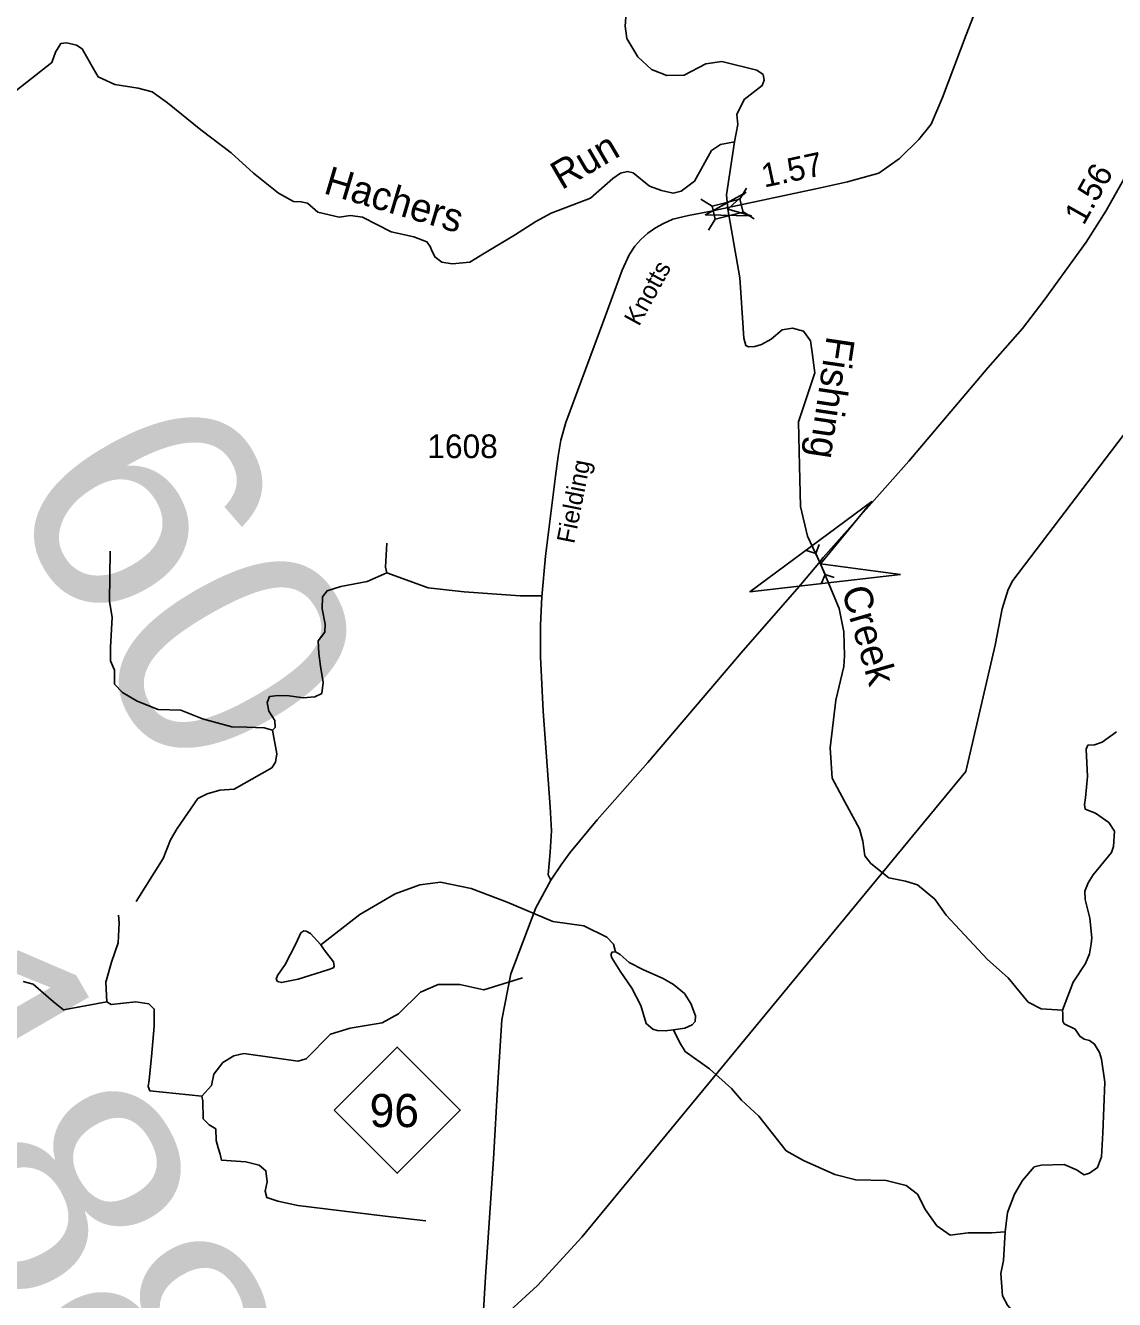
# Model space of a CAD drawing. Extents: x 2056842 to 2160602, y 826753 to 1016856.
# Drawn here: x 2118107 to 2123856, y 910695 to 917423 of the extents above; entities that cross this region are included whole.
import ezdxf

# ---------------------------------------------------------------- set-up
doc = ezdxf.new("R2010")
doc.units = 0
for name, color, linetype in [('Exist Hydrographic Creek Single Shore', 7, 'Continuous'), ('Exist Hydrographic Creek Single Shore Label', 7, 'Continuous'), ('Exist Hydrographic Misc Water Feature', 7, 'Continuous'), ('Exist Road Non-System Type 51', 7, 'Continuous'), ('Exist Road Primary NC Attributed', 7, 'Continuous'), ('Exist Road Primary NC Service Mileage Hundredths English Label', 7, 'Continuous'), ('Exist Road Primary NC Shield CELL', 7, 'Continuous'), ('Exist Road Primary NC Shield Number Label', 7, 'Continuous'), ('Exist Road Secondary Mileage Hundredths English Label', 7, 'Continuous'), ('Exist Road Secondary Structure Culvert Attributed CELL', 7, 'Continuous'), ('Exist Road Secondary Structure Culvert CELL', 7, 'Continuous'), ('Exist Road Secondary Structure Standard Bridge Attributed CELL', 7, 'Continuous'), ('Exist Road Secondary Structure Standard Bridge CELL', 7, 'Continuous'), ('Exist Road Secondary Structure Standard Bridge Number Label', 7, 'Continuous'), ('Exist Road Secondary Type 51 Attributed', 7, 'Continuous'), ('Exist Road Secondary Type 51 Label', 7, 'Continuous'), ('Exist Road Secondary Type 51 Number Label', 7, 'Continuous'), ('Exist Utilities Telephone Line', 7, 'Continuous')]:
    doc.layers.add(name, color=color, linetype=linetype)

msp = doc.modelspace()

# ---------------------------------------------------------------- linework, layer by layer
at = {"layer": 'Exist Hydrographic Creek Single Shore'}
for points in [[(2121275.6, 917466.6), (2121271.8, 917419.2), (2121280.6, 917354.6), (2121338.9, 917257), (2121412.3, 917191.1), (2121492.1, 917159.5), (2121583.3, 917160.7), (2121698.8, 917221), (2121782.4, 917233.7), (2121967.3, 917186.8), (2122000.2, 917164), (2122006.6, 917133.6), (2121996.4, 917105.7), (2121900.9, 917032.9), (2121862.2, 916953.1), (2121867.3, 916899.9), (2121849.5, 916808.7)], [(2118031.7, 917058.7), (2118246, 917227.3), (2118265, 917283.1), (2118292.9, 917327.4), (2118325.8, 917331.2), (2118376.5, 917318.5), (2118405.6, 917299.5), (2118466.4, 917194.3), (2118490.5, 917152.5), (2118577.9, 917112), (2118700.8, 917092.8), (2118774.9, 917073.2), (2118857.1, 917015.1), (2119031.9, 916871.9), (2119192.8, 916750.3), (2119310.6, 916642.6), (2119442.5, 916537.9), (2119521.1, 916493.5), (2119561.6, 916491), (2119595.8, 916484.7), (2119650.2, 916436.5), (2119763, 916411.2), (2119822.5, 916420), (2119886.5, 916411.2), (2120037.2, 916332.6), (2120156.2, 916307.2), (2120225.9, 916280.6), (2120243.6, 916256.5), (2120250, 916238.8), (2120267.7, 916200.8), (2120304.4, 916172.9), (2120358.9, 916165.3), (2120451.6, 916172.9), (2120530.1, 916221.1), (2120688.4, 916316.1), (2120801.2, 916388.3), (2120881, 916431.4), (2121090.2, 916510.5), (2121206.7, 916615.7), (2121247.2, 916643.6), (2121285.2, 916652.4), (2121314.4, 916644.8), (2121400.4, 916573.9), (2121463.7, 916552.3), (2121525.8, 916537.1), (2121568.8, 916548.5), (2121638.5, 916601.8), (2121728.4, 916762.7), (2121776.5, 916794.4), (2121849.5, 916808.7)], [(2121849.5, 916808.7), (2121807.7, 916528.6), (2121814.1, 916452.9), (2121877.9, 916089.8), (2121891.8, 915879.4), (2121899.4, 915771.7), (2121909.5, 915732.4), (2121923.4, 915726.1), (2121956.4, 915727.2), (2121991.8, 915738.7), (2122042.5, 915766.6), (2122100.8, 915816), (2122155.2, 915824.9), (2122214, 915808.5), (2122250.2, 915757.7), (2122260.4, 915696.4), (2122273, 915588.7), (2122188.2, 915330.2), (2122193.2, 915098.5), (2122198.3, 914883), (2122234.9, 914726.6), (2122303.2, 914579.3), (2122402.5, 914343.5), (2122427.2, 914221.6), (2122429.8, 914093.6), (2122426, 914037.6), (2122384.6, 913859.6), (2122354.3, 913608), (2122364.5, 913448.3), (2122431.6, 913322.9), (2122510.1, 913180.9), (2122526.6, 913115.5), (2122538, 913038.2), (2122568.4, 912997.7), (2122664.6, 912921.7), (2122752, 912903.9), (2122815.3, 912884.9), (2122906.5, 912810.1), (2122966.3, 912724.7), (2123185.4, 912491.5), (2123294.2, 912393.6), (2123400.6, 912265.6), (2123467.7, 912230.1), (2123581.7, 912223.8)], [(2123581.7, 912223.8), (2123583, 912202.2), (2123582.1, 912165), (2123590, 912151.1), (2123648.1, 912123.3), (2123672.3, 912085.4), (2123696.2, 912069.5), (2123724.3, 912063.6), (2123750.5, 912043.7), (2123776.8, 911999.9), (2123786.9, 911963.9), (2123804.1, 911843.7), (2123794, 911575.8), (2123786.4, 911449.1), (2123766.1, 911392), (2123724.4, 911361.6), (2123695.2, 911352.8), (2123654.7, 911379.4), (2123590.1, 911407.3), (2123468.5, 911404.7), (2123431.8, 911395.8), (2123369.8, 911323.1), (2123328.1, 911252.1), (2123291.3, 911154.6), (2123278.7, 911051.9)], [(2123278.7, 911051.9), (2123269.7, 910901.7), (2123255.8, 910831.8), (2123264.5, 910713.8), (2123290.8, 910666), (2123357.1, 910588.2), (2123437.3, 910534.7), (2123501.3, 910518.9), (2123545.1, 910541), (2123576.8, 910585.3), (2123597, 910593.4), (2123626.8, 910575.4), (2123690, 910513.1)]]:
    msp.add_lwpolyline(points, dxfattribs=at)
at = {"layer": 'Exist Hydrographic Misc Water Feature'}
for points in [[(2123866.2, 913692.2), (2123790.2, 913637.7), (2123749.7, 913625), (2123715.5, 913622.5), (2123705.4, 913600.9), (2123712.2, 913457.4), (2123702.7, 913345.3), (2123697, 913309.4), (2123701.1, 913285.3), (2123755.1, 913263.5), (2123825.3, 913213.9), (2123855.5, 913167.9)], [(2123855.5, 913167.9), (2123849.9, 913088), (2123840.1, 913056.1), (2123742.5, 912937.7), (2123716.6, 912895.5), (2123699, 912851.3), (2123701, 912807.3), (2123725.6, 912709.7), (2123735.9, 912605.8), (2123732.3, 912573.7), (2123723.6, 912520.3), (2123703.3, 912469.6), (2123637.5, 912370.8), (2123581.7, 912223.8)], [(2119666.4, 912568.7), (2119872.3, 912728.7), (2120057.7, 912837.4), (2120188.8, 912885.5), (2120297.4, 912898.5), (2120460.1, 912866.5), (2120648.8, 912793), (2120890.7, 912691.7), (2121054.1, 912668.8), (2121175.7, 912609.3), (2121211.2, 912571.3), (2121221.5, 912531.6)], [(2119666.4, 912568.7), (2119611.9, 912628.3), (2119587.8, 912641), (2119576.4, 912642.2), (2119561.2, 912632.1), (2119533.4, 912573.8), (2119477.6, 912464.8), (2119437.1, 912406.5), (2119429.5, 912386.2), (2119437.1, 912374.8), (2119458.6, 912368.5), (2119546, 912386.2), (2119703.1, 912435.7), (2119732.2, 912447.1), (2119736, 912455.9), (2119732.2, 912478.7), (2119684.1, 912542.1), (2119666.4, 912568.7)], [(2121221.5, 912531.6), (2121203.8, 912530.3), (2121197.5, 912517.7), (2121201.3, 912499.9), (2121246.9, 912428.9), (2121307.7, 912339), (2121354.5, 912247.7), (2121383.7, 912152.7), (2121419.1, 912122.3), (2121441.9, 912115.9), (2121483.7, 912113.4), (2121526.8, 912118.5)], [(2121221.5, 912531.6), (2121246.9, 912516.4), (2121293.7, 912474.6), (2121368.5, 912436.5), (2121473.6, 912390.9), (2121528, 912358), (2121585, 912311.1), (2121619.2, 912257.9), (2121644.6, 912193.2), (2121642, 912164.1), (2121625.6, 912145.1), (2121587.6, 912128.6), (2121526.8, 912118.5)], [(2121526.8, 912118.5), (2121559.1, 912054.2), (2121589.2, 912004.4), (2121717.6, 911913), (2121834.1, 911809.5), (2121886.1, 911747.8), (2121978.4, 911664.1), (2122121.5, 911480.8), (2122213.4, 911429.1), (2122379.9, 911355.9), (2122490, 911326.4), (2122650, 911323.1), (2122756, 911297.6), (2122815.1, 911252.1), (2122858.7, 911168.1), (2122917.7, 911083.6), (2122987.4, 911034.2), (2123083.6, 911048.1), (2123206.5, 911046.8), (2123278.7, 911051.9)]]:
    msp.add_lwpolyline(points, dxfattribs=at)
at = {"layer": 'Exist Road Non-System Type 51'}
for points in [[(2120014.4, 914532.8), (2120008.1, 914562.4), (2120013.5, 914690.1)], [(2119410.8, 913702.2), (2119366.8, 913713.9), (2119275.2, 913717.5), (2119196.2, 913719.3), (2119041.7, 913762.5), (2118926.7, 913807.4), (2118808.1, 913811), (2118696.8, 913854.1), (2118618.6, 913900), (2118577.3, 913944.9), (2118577.3, 914018.6), (2118555.7, 914067.2), (2118555.7, 914140.9), (2118564.7, 914297.3), (2118550.4, 914383.5), (2118553.1, 914646.9)], [(2120014.4, 914532.8), (2119911.1, 914486.9), (2119771, 914459.9), (2119699.1, 914438.4), (2119674, 914406), (2119672.2, 914343.1), (2119688.4, 914262.2), (2119686.6, 914219.1), (2119652.4, 914174.1), (2119656, 914105.8), (2119665, 914039.3), (2119677.6, 913953), (2119670.4, 913895.5), (2119634.5, 913877.5), (2119573.4, 913872.1), (2119498, 913882.9), (2119440.5, 913884.7), (2119395.6, 913879.3), (2119382.1, 913847.8), (2119391.1, 913802.9), (2119423.4, 913752.6), (2119425.2, 913716.6), (2119410.8, 913702.2)], [(2120831.9, 914411.9), (2120718.6, 914410.5), (2120422.2, 914432.1), (2120231.8, 914453.7), (2120014.4, 914532.8)], [(2119410.8, 913702.2), (2119434.2, 913576.4), (2119427, 913533.3), (2119407.2, 913502.7), (2119355.1, 913472.1), (2119207.8, 913389.4), (2119132.4, 913385.8), (2119065.9, 913366.1), (2119017.4, 913340.9), (2118906.9, 913181.8), (2118872.8, 913122.5), (2118833.3, 913023.6), (2118691.4, 912797.1)], [(2118536, 912267.7), (2118530.6, 912370.2), (2118561.1, 912476.2), (2118595.3, 912578.7), (2118600.7, 912684.8), (2118597.1, 912724.3)], [(2120730.3, 912394.4), (2120525.5, 912329.7), (2120399.7, 912358.5), (2120284.8, 912358.5), (2120191.4, 912318.9), (2120076.4, 912203.9), (2119990.2, 912157.1), (2119821.3, 912128.4), (2119717.1, 912096), (2119587.8, 911966.6), (2119543.8, 911953.1), (2119421.6, 911971.1), (2119259.9, 911994.4), (2119206, 911981.9), (2119148.6, 911945.9), (2119101.9, 911884.8), (2119089.3, 911825.5), (2119037.2, 911769.7)], [(2118536, 912267.7), (2118307.8, 912224.6), (2118254, 912267.7), (2118148, 912361.2), (2118094.1, 912373.8)], [(2119037.2, 911769.7), (2118763.2, 911797.6), (2118754.3, 911819.2), (2118759.6, 911855.1), (2118772.2, 911977.4), (2118786.6, 912139.2), (2118786.6, 912229), (2118757.8, 912256), (2118689.6, 912266.8), (2118558.4, 912252.4), (2118536, 912267.7)], [(2119037.2, 911769.7), (2119043.5, 911743.7), (2119045.3, 911648.4), (2119075.8, 911617.8), (2119111.7, 911596.3), (2119113.5, 911535.1), (2119124.3, 911495.6), (2119135.1, 911463.2), (2119142.3, 911430.9), (2119269.8, 911421.9), (2119339.9, 911403.9), (2119375.8, 911375.2), (2119383, 911315.8), (2119372.2, 911267.3), (2119381.2, 911233.1), (2119438.7, 911215.2), (2119544.7, 911191.8), (2120005.4, 911135.2), (2120221, 911110)]]:
    msp.add_lwpolyline(points, dxfattribs=at)
at = {"layer": 'Exist Road Primary NC Attributed'}
for points in [[(2122294.7, 914583.7), (2122318.5, 914613.8), (2122769.2, 915121.5), (2123187.5, 915615.5), (2123369.8, 915823.8), (2123483.8, 915971.9), (2123705.4, 916279.6), (2123763.4, 916370.8), (2123809, 916442.2), (2124045.2, 916861.8), (2124131.2, 917035.8), (2124260.2, 917334.4), (2124402.5, 917714.4), (2124573.4, 918192), (2124643.9, 918381.5), (2124818.9, 918871.5), (2124981.5, 919318), (2125090.1, 919597.6), (2125157.6, 919798.7)], [(2120880.7, 912910.5), (2120935.2, 912989.8), (2120980.8, 913054.3), (2121125.5, 913228.7), (2121392.3, 913531.4), (2121895.9, 914121.7), (2122180.7, 914448), (2122294.7, 914583.7)], [(2121757.6, 907331.9), (2121607.9, 907493.1), (2121410.3, 907741.2), (2121184.8, 908063.9), (2120911.8, 908461.1), (2120659.4, 908936.6), (2120598.3, 909134.4), (2120560.6, 909308.7), (2120500.4, 909805.8), (2120491.4, 910079), (2120535.4, 910815.2), (2120577.6, 911438.1), (2120601, 911838.9), (2120621.7, 912172.4), (2120668.4, 912415.1), (2120800.4, 912762.8), (2120880.7, 912910.5)]]:
    msp.add_lwpolyline(points, dxfattribs=at)
at = {"layer": 'Exist Road Primary NC Shield CELL'}
msp.add_lwpolyline([(2119736.3, 911695.3), (2120069.3, 912028.3), (2120402.3, 911695.3), (2120069.3, 911362.3)], close=True, dxfattribs=at)
at = {"layer": 'Exist Road Secondary Structure Culvert Attributed CELL'}
msp.add_lwpolyline([(2122725.9, 914523.3), (2121931.1, 914432.6), (2122574.1, 914908.6), (2122303.2, 914579.3)], close=True, dxfattribs=at)
at = {"layer": 'Exist Road Secondary Structure Culvert CELL'}
for p, q in [((2122297.1, 914681.4), (2122278.1, 914634.3)), ((2122230.1, 914650.8), (2122278.1, 914634.3)), ((2122328.3, 914524.3), (2122278.1, 914634.3)), ((2122309.3, 914477.2), (2122328.3, 914524.3)), ((2122376.4, 914507.9), (2122328.3, 914524.3))]:
    msp.add_line(p, q, dxfattribs=at)
at = {"layer": 'Exist Road Secondary Structure Standard Bridge Attributed CELL'}
msp.add_lwpolyline([(2121939.4, 916418.8), (2121695.7, 916423.8), (2121909.3, 916541.3), (2121814.1, 916452.9)], close=True, dxfattribs=at)
at = {"layer": 'Exist Road Secondary Structure Standard Bridge CELL'}
for p, q in [((2121878, 916505.6), (2121913.7, 916564.6)), ((2121672.2, 916505.3), (2121731.2, 916469.6)), ((2121894.5, 916438.6), (2121953.6, 916402.9)), ((2121712.5, 916342.1), (2121748.2, 916401.1))]:
    msp.add_line(p, q, dxfattribs=at)
msp.add_lwpolyline([(2121731.2, 916469.6), (2121877.9, 916505.9), (2121894.9, 916437.3), (2121748.2, 916401.1)], close=True, dxfattribs=at)
at = {"layer": 'Exist Road Secondary Type 51 Attributed'}
for points in [[(2121816.3, 916462.2), (2122303.9, 916566.2), (2122445.6, 916598), (2122611.6, 916642.7), (2122721.2, 916720), (2122821.8, 916820.7), (2122888.2, 916901.6), (2122948.4, 917042.7), (2123072.4, 917373.5), (2123243.9, 917813), (2123444.2, 918353.2), (2123640.9, 918841.3), (2123812.5, 919189.1), (2123931, 919462.4), (2124053.5, 919717.9), (2124065.9, 919764.5)], [(2120880.7, 912910.5), (2120865.2, 912937.6), (2120876.7, 913057.2), (2120882.7, 913170.2), (2120875.7, 913296.1), (2120840, 913802.7), (2120825.2, 914089.1), (2120825.2, 914255.7), (2120831.8, 914405.1), (2120851.9, 914621.4), (2120884.6, 914888.1), (2120905.5, 915042.7), (2120919.3, 915148.8), (2120933.2, 915233), (2120960, 915326.2), (2121063, 915606.7), (2121159.2, 915867.4), (2121257.3, 916131.1), (2121293, 916211.4), (2121323.7, 916258), (2121355.4, 916293.6), (2121392.1, 916326.4), (2121431.7, 916354.1), (2121475.3, 916377.9), (2121524.9, 916399.7), (2121606.2, 916419.5), (2121718.2, 916440.4), (2121816.3, 916462.2)]]:
    msp.add_lwpolyline(points, dxfattribs=at)
at = {"layer": 'Exist Utilities Telephone Line'}
msp.add_lwpolyline([(2140606.7, 922833.4), (2138645.1, 921898.9), (2133476.1, 919566.5), (2132430.3, 919087.8), (2130826, 918742.9), (2130642.1, 918710.1), (2127339.3, 917189.8), (2124667, 915972.2), (2124415.4, 915867), (2124270, 915744.4), (2123319.5, 914492.5), (2123293.7, 914444.4), (2123262.2, 914342.3), (2123225.2, 914150), (2123070.1, 913483.4), (2121043, 911024.9), (2120810.1, 910770), (2120644.9, 910617.2), (2120489.3, 910502.6), (2120276.3, 910325.6), (2120096.8, 910208.9), (2119367.3, 909724.7), (2117537, 907542.9)], dxfattribs=at)

# ---------------------------------------------------------------- texts
at = {"layer": 'Exist Hydrographic Creek Single Shore Label'}
for s, rotation, p in [('Run', 30.35837, (2120937.1, 916552.3)), ('Hachers', 343.46977, (2119674.6, 916538.5)), ('Fishing', 261.58286, (2122337.2, 915787.3)), ('Creek', 286.10414, (2122413.6, 914441.4))]:
    msp.add_text(s, height=150, rotation=rotation, dxfattribs=at).set_placement(p)
at = {"layer": 'Exist Road Primary NC Service Mileage Hundredths English Label'}
msp.add_text('1.56', height=125, rotation=60.62564, dxfattribs=at).set_placement((2123692.9, 916363.4))
at = {"layer": 'Exist Road Primary NC Shield Number Label'}
msp.add_text('96', height=175, dxfattribs=at).set_placement((2119923.5, 911605.6))
at = {"layer": 'Exist Road Secondary Mileage Hundredths English Label'}
msp.add_text('1.57', height=125, rotation=12.04864, dxfattribs=at).set_placement((2122006.5, 916566.7))
at = {"layer": 'Exist Road Secondary Structure Standard Bridge Number Label'}
for s, p in [('60', (2117979.2, 914978.6)), ('188', (2117096.5, 912161))]:
    msp.add_text(s, height=1230.31, rotation=300, dxfattribs=at).set_placement(p)
at = {"layer": 'Exist Road Secondary Type 51 Label'}
for s, rotation, p in [('Knotts', 61.24228, (2121345, 915830.4)), ('Fielding', 78.80935, (2121003.3, 914682.8))]:
    msp.add_text(s, height=95, rotation=rotation, dxfattribs=at).set_placement(p)
at = {"layer": 'Exist Road Secondary Type 51 Number Label'}
msp.add_text('1608', height=125, dxfattribs=at).set_placement((2120228.3, 915138.4))

doc.saveas('drawing.dxf')
